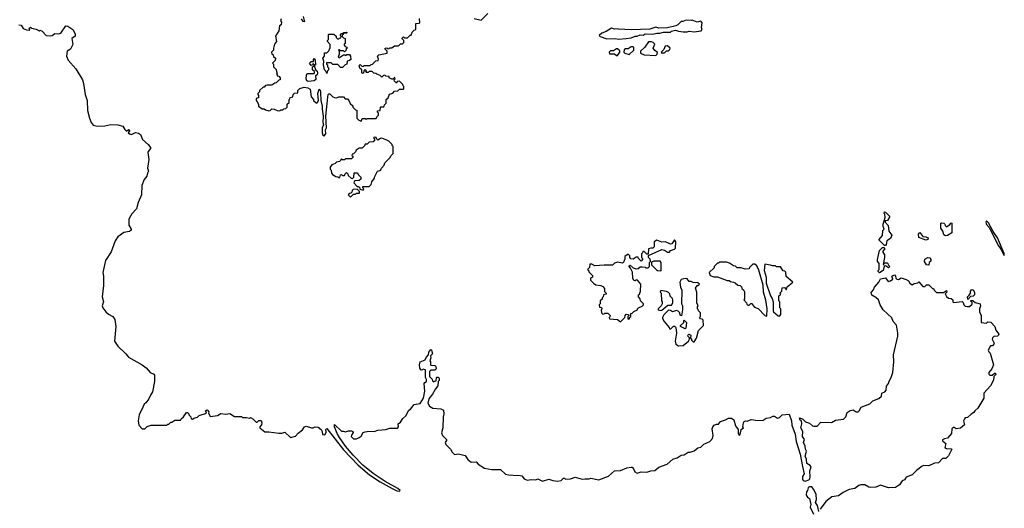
# Model space of a CAD drawing. Extents: x 2293139 to 2515392, y 824115 to 1006937.
# Tile 352 of 417: x 2466016 to 2476045, y 835735 to 840706. Entities that reach past the tile are written whole.
import ezdxf

# ---------------------------------------------------------------- set-up
doc = ezdxf.new("R2010")
doc.units = 0

msp = doc.modelspace()

# ---------------------------------------------------------------- linework, layer by layer
at = {"layer": '0CON10XD'}
for points in [[(2470645, 840718), (2470715, 840700), (2470785, 840770)], [(2466007, 840653), (2466031, 840651), (2466052, 840615), (2466085, 840602), (2466115, 840600), (2466120, 840605), (2466110, 840615), (2466125, 840630), (2466135, 840620), (2466185, 840610), (2466214, 840594), (2466225, 840598), (2466245, 840590), (2466284, 840544), (2466325, 840542), (2466345, 840546), (2466375, 840566), (2466415, 840562), (2466435, 840570), (2466485, 840643), (2466505, 840639), (2466556, 840606), (2466582, 840562), (2466582, 840538), (2466548, 840515), (2466558, 840455), (2466535, 840407), (2466501, 840385), (2466494, 840335), (2466508, 840295), (2466588, 840205), (2466654, 840095), (2466666, 840055), (2466682, 839945), (2466704, 839885), (2466708, 839782), (2466727, 839705), (2466745, 839659), (2466765, 839633), (2466805, 839622), (2466883, 839627), (2466945, 839641), (2467015, 839636), (2467068, 839622), (2467088, 839588), (2467105, 839573), (2467125, 839589), (2467132, 839585), (2467136, 839574), (2467122, 839555), (2467135, 839543), (2467155, 839537), (2467195, 839557), (2467225, 839550), (2467245, 839537), (2467268, 839488), (2467326, 839435), (2467347, 839407), (2467348, 839395), (2467324, 839366), (2467322, 839355), (2467332, 839285), (2467318, 839195), (2467328, 839165), (2467317, 839145), (2467311, 839115), (2467285, 839080), (2467260, 839020), (2467257, 838925), (2467221, 838845), (2467207, 838783), (2467158, 838732), (2467126, 838675), (2467126, 838615), (2467151, 838575), (2467151, 838565), (2467135, 838551), (2467075, 838542), (2467015, 838497), (2466987, 838455), (2466946, 838344), (2466889, 838255), (2466864, 838135), (2466871, 838095), (2466869, 838001), (2466856, 837885), (2466871, 837835), (2466857, 837795), (2466863, 837773), (2466894, 837735), (2466920, 837710), (2466964, 837685), (2466986, 837656), (2466996, 837585), (2466982, 837435), (2467016, 837385), (2467098, 837308), (2467125, 837272), (2467265, 837196), (2467304, 837165), (2467345, 837116), (2467381, 837101), (2467389, 837089), (2467389, 837025), (2467370, 836920), (2467348, 836885), (2467332, 836848), (2467302, 836808), (2467283, 836795), (2467271, 836765), (2467234, 836685), (2467221, 836625), (2467229, 836579), (2467265, 836542), (2467290, 836545), (2467314, 836566), (2467355, 836580), (2467515, 836580), (2467525, 836590), (2467535, 836590), (2467555, 836610), (2467565, 836610), (2467595, 836630), (2467655, 836630), (2467660, 836645), (2467686, 836664), (2467715, 836710), (2467725, 836710), (2467740, 836695), (2467740, 836685), (2467760, 836665), (2467762, 836645), (2467775, 836640), (2467788, 836652), (2467827, 836663), (2467845, 836678), (2467918, 836702), (2467910, 836725), (2467925, 836736), (2467942, 836715), (2467940, 836705), (2467955, 836670), (2468032, 836678), (2468065, 836698), (2468115, 836692), (2468155, 836700), (2468205, 836670), (2468275, 836670), (2468285, 836660), (2468325, 836660), (2468355, 836652), (2468367, 836657), (2468390, 836645), (2468425, 836610), (2468435, 836610), (2468453, 836627), (2468475, 836628), (2468483, 836605), (2468480, 836585), (2468462, 836565), (2468462, 836555), (2468513, 836513), (2468555, 836512), (2468655, 836498), (2468685, 836498), (2468715, 836508), (2468774, 836454), (2468825, 836470), (2468851, 836499), (2468898, 836532), (2468917, 836563), (2468935, 836572), (2468987, 836553), (2469005, 836553), (2469025, 836563), (2469055, 836560), (2469088, 836538), (2469098, 836515), (2469100, 836485), (2469125, 836482), (2469138, 836505), (2469133, 836537), (2469145, 836547), (2469315, 836328), (2469465, 836174), (2469579, 836075), (2469686, 836005), (2469811, 835935), (2469856, 835914), (2469885, 835910), (2469890, 835915), (2469867, 835935), (2469738, 836008), (2469615, 836088), (2469512, 836172), (2469411, 836275), (2469335, 836366), (2469274, 836454), (2469250, 836495), (2469222, 836565), (2469223, 836587), (2469295, 836518), (2469315, 836520), (2469335, 836512), (2469365, 836522), (2469395, 836522), (2469410, 836515), (2469412, 836505), (2469395, 836480), (2469393, 836465), (2469415, 836441), (2469445, 836441), (2469475, 836454), (2469495, 836470), (2469514, 836506), (2469535, 836513), (2469575, 836521), (2469625, 836517), (2469665, 836531), (2469745, 836536), (2469785, 836550), (2469865, 836549), (2469874, 836565), (2469872, 836595), (2469895, 836610), (2469920, 836650), (2469949, 836675), (2469978, 836732), (2469996, 836745), (2470035, 836791), (2470095, 836802), (2470130, 836855), (2470143, 836925), (2470137, 837003), (2470144, 837016), (2470158, 837025), (2470160, 837045), (2470150, 837065), (2470150, 837145), (2470125, 837150), (2470118, 837142), (2470105, 837140), (2470091, 837161), (2470087, 837195), (2470096, 837224), (2470113, 837233), (2470146, 837244), (2470155, 837270), (2470180, 837295), (2470182, 837325), (2470205, 837350), (2470210, 837345), (2470220, 837305), (2470200, 837285), (2470202, 837265), (2470192, 837235), (2470200, 837225), (2470200, 837195), (2470205, 837190), (2470245, 837188), (2470256, 837176), (2470258, 837155), (2470245, 837140), (2470205, 837140), (2470190, 837125), (2470190, 837075), (2470218, 837048), (2470222, 837032), (2470235, 837020), (2470242, 837028), (2470258, 837032), (2470260, 837065), (2470265, 837070), (2470278, 837068), (2470288, 837058), (2470290, 837035), (2470280, 837025), (2470275, 836980), (2470250, 836950), (2470222, 836895), (2470185, 836850), (2470174, 836804), (2470190, 836775), (2470225, 836752), (2470306, 836746), (2470332, 836732), (2470337, 836695), (2470330, 836665), (2470326, 836554), (2470314, 836504), (2470324, 836475), (2470362, 836435), (2470362, 836425), (2470348, 836405), (2470358, 836385), (2470405, 836338), (2470420, 836305), (2470445, 836283), (2470485, 836289), (2470552, 836272), (2470582, 836232), (2470615, 836203), (2470665, 836207), (2470685, 836183), (2470752, 836142), (2470825, 836128), (2470915, 836128), (2470965, 836083), (2470994, 836074), (2471041, 836071), (2471115, 836070), (2471130, 836065), (2471154, 836034), (2471185, 836020), (2471225, 836028), (2471274, 836026), (2471295, 836033), (2471342, 836012), (2471405, 836030), (2471445, 836018), (2471495, 836011), (2471531, 836019), (2471555, 836040), (2471565, 836040), (2471575, 836030), (2471625, 836033), (2471675, 836053), (2471745, 836030), (2471775, 836036), (2471815, 836034), (2471835, 836040), (2471915, 836023), (2472015, 836062), (2472074, 836116), (2472135, 836121), (2472200, 836145), (2472243, 836153), (2472255, 836152), (2472268, 836138), (2472282, 836105), (2472305, 836093), (2472347, 836107), (2472405, 836103), (2472444, 836116), (2472485, 836120), (2472525, 836152), (2472610, 836185), (2472670, 836235), (2472712, 836248), (2472754, 836276), (2472785, 836278), (2472824, 836306), (2472845, 836307), (2472885, 836320), (2472925, 836350)], [(2468680, 840715), (2468672, 840695), (2468682, 840682), (2468680, 840655), (2468662, 840645), (2468657, 840593), (2468623, 840537), (2468630, 840485), (2468613, 840457), (2468600, 840415), (2468600, 840395), (2468580, 840375), (2468585, 840360), (2468598, 840348), (2468602, 840332), (2468620, 840315), (2468618, 840292), (2468590, 840265), (2468600, 840255), (2468600, 840225), (2468628, 840198), (2468630, 840175), (2468640, 840165), (2468630, 840155), (2468638, 840148), (2468640, 840135), (2468655, 840130), (2468670, 840115), (2468670, 840095), (2468655, 840090), (2468628, 840062), (2468615, 840060), (2468585, 840040), (2468535, 840040), (2468520, 840035), (2468505, 840020), (2468495, 840020), (2468460, 839985), (2468458, 839972), (2468440, 839955), (2468440, 839945), (2468450, 839935), (2468448, 839912), (2468432, 839908), (2468420, 839895), (2468450, 839845), (2468450, 839825), (2468485, 839800), (2468505, 839800), (2468518, 839788), (2468555, 839780), (2468568, 839782), (2468585, 839800), (2468607, 839797), (2468638, 839782), (2468665, 839780), (2468675, 839790), (2468695, 839790), (2468705, 839800), (2468728, 839802), (2468740, 839815), (2468742, 839848), (2468760, 839865), (2468760, 839895), (2468768, 839902), (2468770, 839915), (2468798, 839922), (2468800, 839945), (2468815, 839960), (2468848, 839962), (2468850, 839985), (2468870, 840005), (2468915, 840018), (2468952, 840012), (2468975, 840000), (2468985, 839920), (2469010, 839895), (2469010, 839885), (2469035, 839860), (2469045, 839860), (2469058, 839885), (2469054, 839955), (2469065, 840000), (2469075, 839990), (2469081, 839965), (2469083, 839885), (2469097, 839827), (2469096, 839795), (2469106, 839725), (2469105, 839660), (2469109, 839635), (2469098, 839605), (2469098, 839555), (2469105, 839530), (2469115, 839520), (2469133, 839545), (2469130, 839585), (2469140, 839605), (2469134, 839725), (2469153, 839917), (2469158, 839945), (2469165, 839952), (2469175, 839950), (2469205, 839920), (2469223, 839913), (2469245, 839910), (2469265, 839920), (2469315, 839920), (2469332, 839902), (2469355, 839900), (2469370, 839885), (2469382, 839852), (2469408, 839828), (2469410, 839815), (2469435, 839790), (2469450, 839785), (2469450, 839705), (2469472, 839682), (2469488, 839678), (2469495, 839670), (2469505, 839700), (2469535, 839700), (2469545, 839690), (2469555, 839700), (2469648, 839702), (2469652, 839718), (2469670, 839735), (2469670, 839755), (2469660, 839765), (2469662, 839778), (2469688, 839782), (2469690, 839815), (2469695, 839820), (2469725, 839820), (2469730, 839825), (2469732, 839838), (2469750, 839855), (2469750, 839895), (2469768, 839912), (2469782, 839948), (2469815, 839960), (2469835, 839980), (2469868, 839982), (2469885, 840000), (2469925, 840000), (2469930, 840005), (2469930, 840025), (2469922, 840032), (2469920, 840045), (2469885, 840080), (2469862, 840078), (2469855, 840060), (2469832, 840082), (2469830, 840095), (2469840, 840105), (2469838, 840118), (2469832, 840118), (2469818, 840102), (2469805, 840100), (2469780, 840115), (2469778, 840128), (2469745, 840130), (2469735, 840140), (2469722, 840138), (2469705, 840120), (2469688, 840138), (2469652, 840152), (2469645, 840160), (2469622, 840162), (2469605, 840180), (2469575, 840180), (2469565, 840170), (2469545, 840170), (2469540, 840175), (2469550, 840185), (2469535, 840200), (2469520, 840185), (2469518, 840162), (2469505, 840160), (2469500, 840165), (2469500, 840195), (2469482, 840212), (2469478, 840228), (2469470, 840235), (2469485, 840250), (2469502, 840232), (2469515, 840230), (2469525, 840240), (2469585, 840240), (2469595, 840250), (2469608, 840252), (2469642, 840288), (2469668, 840292), (2469672, 840305), (2469662, 840335), (2469675, 840348), (2469760, 840365), (2469760, 840385), (2469740, 840405), (2469740, 840415), (2469755, 840420), (2469762, 840412), (2469775, 840410), (2469785, 840420), (2469805, 840420), (2469835, 840440), (2469875, 840440), (2469895, 840460), (2469915, 840460), (2469930, 840475), (2469930, 840495), (2469912, 840512), (2469912, 840518), (2469925, 840530), (2469935, 840520), (2469965, 840520), (2469992, 840548), (2470005, 840550), (2470012, 840578), (2470035, 840600), (2470050, 840605), (2470052, 840668), (2470085, 840670), (2470090, 840675), (2470088, 840718)], [(2468905, 840738), (2468916, 840685), (2468905, 840688), (2468885, 840713)], [(2472115, 840508), (2472195, 840513), (2472245, 840522), (2472285, 840538), (2472305, 840538), (2472335, 840552), (2472365, 840548), (2472388, 840562), (2472465, 840560), (2472505, 840570), (2472535, 840568), (2472575, 840580), (2472645, 840580), (2472655, 840590), (2472695, 840598), (2472725, 840588), (2472775, 840582), (2472813, 840583), (2472835, 840590), (2472885, 840582), (2472956, 840594), (2472968, 840605), (2472962, 840625), (2472968, 840675), (2472955, 840690), (2472915, 840680), (2472865, 840702), (2472855, 840698), (2472805, 840702), (2472772, 840688), (2472753, 840687), (2472720, 840655), (2472700, 840645), (2472615, 840622), (2472525, 840618), (2472495, 840630), (2472435, 840608), (2472245, 840601), (2472115, 840608), (2472105, 840612), (2472075, 840610), (2472045, 840618), (2471990, 840585), (2471945, 840568), (2471920, 840545), (2471930, 840535), (2471995, 840512), (2472085, 840513), (2472115, 840508)], [(2469145, 840160), (2469138, 840178), (2469121, 840195), (2469112, 840245), (2469114, 840284), (2469104, 840315), (2469120, 840335), (2469122, 840368), (2469145, 840370), (2469168, 840392), (2469172, 840408), (2469180, 840415), (2469180, 840455), (2469150, 840485), (2469150, 840495), (2469160, 840505), (2469160, 840555), (2469165, 840560), (2469217, 840557), (2469238, 840538), (2469240, 840525), (2469252, 840512), (2469265, 840510), (2469272, 840518), (2469288, 840522), (2469290, 840535), (2469280, 840545), (2469294, 840566), (2469310, 840570), (2469313, 840577), (2469345, 840580), (2469350, 840575), (2469345, 840570), (2469310, 840570), (2469310, 840555), (2469302, 840548), (2469300, 840535), (2469315, 840520), (2469330, 840515), (2469330, 840465), (2469322, 840458), (2469320, 840445), (2469332, 840432), (2469348, 840428), (2469350, 840415), (2469342, 840408), (2469338, 840392), (2469325, 840380), (2469315, 840390), (2469285, 840390), (2469275, 840400), (2469262, 840398), (2469270, 840385), (2469270, 840355), (2469260, 840325), (2469265, 840320), (2469275, 840322), (2469315, 840350), (2469328, 840348), (2469335, 840340), (2469348, 840352), (2469375, 840352), (2469386, 840336), (2469388, 840302), (2469375, 840290), (2469350, 840285), (2469348, 840252), (2469332, 840248), (2469305, 840220), (2469285, 840220), (2469255, 840250), (2469205, 840250), (2469187, 840267), (2469142, 840268), (2469140, 840255), (2469150, 840245), (2469150, 840225), (2469160, 840215), (2469160, 840195), (2469150, 840185), (2469145, 840160)], [(2472495, 840343), (2472510, 840355), (2472512, 840372), (2472484, 840394), (2472468, 840415), (2472487, 840457), (2472470, 840475), (2472452, 840482), (2472421, 840479), (2472383, 840427), (2472340, 840385), (2472340, 840365), (2472375, 840350), (2472495, 840343)], [(2472555, 840362), (2472565, 840370), (2472585, 840370), (2472605, 840390), (2472625, 840390), (2472638, 840402), (2472640, 840415), (2472615, 840440), (2472592, 840438), (2472578, 840402), (2472550, 840375), (2472555, 840362)], [(2472105, 840340), (2472130, 840375), (2472128, 840388), (2472105, 840410), (2472095, 840410), (2472065, 840390), (2472035, 840390), (2472020, 840375), (2472025, 840360), (2472075, 840360), (2472095, 840340), (2472105, 840340)], [(2472225, 840352), (2472272, 840395), (2472272, 840422), (2472265, 840430), (2472245, 840430), (2472215, 840410), (2472185, 840410), (2472172, 840398), (2472170, 840375), (2472180, 840365), (2472225, 840352)], [(2468955, 840078), (2468942, 840085), (2468933, 840105), (2468937, 840143), (2468945, 840160), (2469015, 840160), (2469020, 840165), (2469018, 840178), (2469000, 840195), (2469000, 840225), (2469020, 840240), (2469018, 840248), (2469005, 840260), (2468998, 840242), (2468985, 840240), (2468968, 840265), (2468985, 840282), (2469008, 840282), (2469008, 840302), (2469015, 840310), (2469026, 840295), (2469028, 840245), (2469020, 840240), (2469020, 840225), (2469032, 840192), (2469045, 840182), (2469051, 840165), (2469046, 840144), (2469030, 840135), (2469032, 840098), (2469015, 840083), (2468955, 840078)], [(2469515, 838970), (2469520, 838985), (2469510, 838995), (2469512, 839008), (2469575, 839010), (2469595, 839030), (2469603, 839057), (2469630, 839095), (2469630, 839105), (2469662, 839165), (2469685, 839170), (2469695, 839180), (2469700, 839195), (2469730, 839225), (2469735, 839250), (2469790, 839305), (2469795, 839320), (2469820, 839345), (2469820, 839415), (2469810, 839425), (2469810, 839435), (2469775, 839470), (2469755, 839480), (2469705, 839500), (2469692, 839498), (2469665, 839480), (2469652, 839492), (2469648, 839508), (2469625, 839510), (2469620, 839505), (2469630, 839495), (2469630, 839475), (2469618, 839462), (2469575, 839460), (2469555, 839440), (2469535, 839440), (2469528, 839422), (2469505, 839400), (2469475, 839400), (2469442, 839378), (2469438, 839362), (2469415, 839340), (2469402, 839338), (2469400, 839325), (2469408, 839318), (2469410, 839305), (2469395, 839290), (2469335, 839290), (2469325, 839280), (2469305, 839280), (2469295, 839290), (2469282, 839278), (2469278, 839262), (2469242, 839258), (2469228, 839242), (2469195, 839230), (2469180, 839205), (2469180, 839185), (2469190, 839175), (2469193, 839143), (2469202, 839132), (2469235, 839110), (2469258, 839108), (2469265, 839100), (2469278, 839102), (2469282, 839128), (2469295, 839130), (2469305, 839120), (2469325, 839120), (2469332, 839138), (2469345, 839150), (2469358, 839138), (2469362, 839122), (2469392, 839092), (2469405, 839090), (2469420, 839105), (2469422, 839148), (2469458, 839148), (2469462, 839132), (2469490, 839105), (2469490, 839085), (2469475, 839070), (2469432, 839068), (2469422, 839058), (2469420, 839045), (2469455, 839010), (2469468, 839008), (2469480, 838995), (2469482, 838982), (2469515, 838970)], [(2469385, 838900), (2469415, 838930), (2469435, 838930), (2469445, 838940), (2469478, 838942), (2469478, 838958), (2469455, 838980), (2469412, 838978), (2469402, 838968), (2469398, 838952), (2469388, 838942), (2469372, 838938), (2469360, 838925), (2469385, 838900)], [(2474835, 838410), (2474825, 838410), (2474811, 838421), (2474768, 838465), (2474805, 838510), (2474808, 838562), (2474820, 838575), (2474811, 838601), (2474810, 838625), (2474832, 838695), (2474827, 838727), (2474820, 838735), (2474825, 838750), (2474835, 838748), (2474880, 838705), (2474855, 838662), (2474832, 838658), (2474830, 838645), (2474861, 838611), (2474870, 838555), (2474898, 838515), (2474885, 838480), (2474848, 838455), (2474842, 838418), (2474835, 838410)], [(2475445, 838508), (2475428, 838518), (2475420, 838555), (2475400, 838585), (2475400, 838635), (2475405, 838640), (2475430, 838635), (2475440, 838625), (2475442, 838612), (2475455, 838600), (2475489, 838621), (2475505, 838640), (2475510, 838635), (2475512, 838538), (2475465, 838510), (2475445, 838508)], [(2476045, 838306), (2476045, 838327), (2475977, 838485), (2475932, 838552), (2475885, 838638), (2475865, 838659), (2475857, 838645), (2475865, 838623), (2475891, 838591), (2475985, 838405), (2476011, 838371), (2476045, 838306)], [(2475245, 838462), (2475175, 838490), (2475170, 838525), (2475185, 838540), (2475215, 838500), (2475245, 838498), (2475270, 838485), (2475265, 838470), (2475245, 838462)], [(2472135, 837632), (2472180, 837675), (2472183, 837697), (2472195, 837710), (2472218, 837708), (2472220, 837695), (2472210, 837685), (2472210, 837665), (2472215, 837660), (2472228, 837662), (2472232, 837678), (2472240, 837685), (2472242, 837718), (2472255, 837720), (2472273, 837737), (2472310, 837755), (2472310, 837765), (2472320, 837775), (2472355, 837790), (2472370, 837805), (2472370, 837815), (2472340, 837845), (2472337, 837867), (2472320, 837885), (2472320, 837905), (2472330, 837915), (2472340, 837945), (2472342, 838015), (2472310, 838055), (2472295, 838060), (2472285, 838050), (2472272, 838052), (2472262, 838075), (2472257, 838137), (2472238, 838178), (2472222, 838198), (2472235, 838210), (2472263, 838183), (2472295, 838172), (2472317, 838173), (2472335, 838190), (2472355, 838192), (2472387, 838187), (2472395, 838180), (2472418, 838182), (2472430, 838195), (2472430, 838235), (2472440, 838245), (2472438, 838268), (2472420, 838285), (2472422, 838308), (2472555, 838368), (2472585, 838362), (2472615, 838342), (2472635, 838340), (2472645, 838358), (2472685, 838370), (2472695, 838382), (2472700, 838445), (2472684, 838466), (2472658, 838425), (2472645, 838423), (2472595, 838447), (2472555, 838442), (2472505, 838462), (2472480, 838445), (2472480, 838395), (2472465, 838380), (2472445, 838382), (2472420, 838375), (2472418, 838322), (2472405, 838320), (2472378, 838348), (2472362, 838348), (2472360, 838335), (2472350, 838325), (2472350, 838285), (2472360, 838275), (2472360, 838265), (2472345, 838250), (2472320, 838275), (2472315, 838290), (2472295, 838290), (2472265, 838270), (2472242, 838272), (2472230, 838285), (2472230, 838305), (2472215, 838320), (2472180, 838295), (2472180, 838265), (2472172, 838258), (2472168, 838242), (2472155, 838230), (2472105, 838238), (2472075, 838230), (2472055, 838210), (2471968, 838208), (2471875, 838203), (2471845, 838220), (2471822, 838218), (2471820, 838185), (2471800, 838165), (2471808, 838158), (2471812, 838142), (2471850, 838105), (2471850, 838085), (2471830, 838075), (2471830, 838055), (2471860, 838025), (2471885, 838010), (2471935, 838000), (2471955, 837990), (2471972, 837972), (2471972, 837942), (2471990, 837925), (2471988, 837912), (2471962, 837908), (2471960, 837885), (2471950, 837875), (2471948, 837862), (2471930, 837845), (2471930, 837815), (2471920, 837805), (2471922, 837782), (2471938, 837778), (2471950, 837765), (2471940, 837755), (2471942, 837722), (2471955, 837710), (2471968, 837712), (2471975, 837720), (2472005, 837720), (2472030, 837695), (2472028, 837682), (2472020, 837675), (2472022, 837662), (2472106, 837656), (2472135, 837632)], [(2474775, 838130), (2474760, 838145), (2474760, 838155), (2474770, 838165), (2474770, 838225), (2474755, 838250), (2474753, 838265), (2474774, 838356), (2474805, 838388), (2474818, 838388), (2474828, 838375), (2474804, 838346), (2474823, 838313), (2474823, 838285), (2474810, 838215), (2474818, 838212), (2474820, 838225), (2474828, 838232), (2474852, 838232), (2474860, 838225), (2474862, 838212), (2474880, 838195), (2474865, 838180), (2474835, 838200), (2474822, 838198), (2474812, 838155), (2474775, 838130)], [(2472545, 838150), (2472550, 838155), (2472550, 838235), (2472538, 838248), (2472475, 838250), (2472452, 838238), (2472452, 838212), (2472502, 838162), (2472513, 838153), (2472545, 838150)], [(2473625, 837690), (2473629, 837765), (2473615, 837852), (2473592, 837935), (2473590, 838005), (2473546, 838156), (2473523, 838203), (2473505, 838218), (2473483, 838217), (2473450, 838185), (2473445, 838170), (2473405, 838168), (2473365, 838180), (2473325, 838180), (2473307, 838197), (2473285, 838200), (2473245, 838230), (2473215, 838240), (2473145, 838240), (2473135, 838230), (2473122, 838228), (2473090, 838195), (2473088, 838182), (2473040, 838135), (2473050, 838105), (2473085, 838090), (2473125, 838090), (2473223, 838053), (2473242, 838052), (2473255, 838042), (2473287, 838037), (2473305, 838030), (2473330, 838005), (2473355, 838000), (2473368, 837988), (2473372, 837972), (2473388, 837958), (2473397, 837937), (2473400, 837865), (2473392, 837855), (2473420, 837825), (2473422, 837812), (2473432, 837802), (2473445, 837800), (2473462, 837818), (2473478, 837818), (2473482, 837802), (2473502, 837782), (2473538, 837768), (2473607, 837697), (2473625, 837690)], [(2475275, 838210), (2475252, 838212), (2475232, 838245), (2475235, 838270), (2475265, 838288), (2475285, 838282), (2475298, 838265), (2475295, 838250), (2475280, 838235), (2475275, 838210)], [(2473755, 837690), (2473770, 837705), (2473770, 837765), (2473760, 837775), (2473760, 837835), (2473750, 837845), (2473750, 837895), (2473770, 837915), (2473760, 837925), (2473780, 837945), (2473782, 837978), (2473805, 837980), (2473822, 837962), (2473828, 837962), (2473832, 837988), (2473890, 838035), (2473822, 838092), (2473818, 838138), (2473808, 838148), (2473792, 838152), (2473765, 838190), (2473725, 838190), (2473715, 838200), (2473685, 838200), (2473665, 838210), (2473605, 838218), (2473599, 838155), (2473618, 838088), (2473621, 838025), (2473662, 837895), (2473680, 837870), (2473690, 837835), (2473690, 837745), (2473695, 837734), (2473742, 837692), (2473755, 837690)], [(2472725, 837388), (2472775, 837392), (2472828, 837435), (2472840, 837455), (2472838, 837468), (2472823, 837485), (2472825, 837500), (2472833, 837507), (2472852, 837495), (2472850, 837465), (2472858, 837458), (2472860, 837445), (2472875, 837430), (2472885, 837430), (2472910, 837465), (2472930, 837545), (2472980, 837595), (2472978, 837648), (2472968, 837658), (2472952, 837662), (2472940, 837675), (2472950, 837685), (2472950, 837725), (2472930, 837745), (2472928, 837758), (2472920, 837765), (2472920, 837785), (2472928, 837795), (2472912, 837825), (2472912, 837935), (2472900, 837975), (2472915, 838000), (2472925, 838000), (2472940, 838015), (2472925, 838030), (2472875, 838032), (2472855, 838042), (2472835, 838042), (2472815, 838068), (2472795, 838073), (2472755, 838061), (2472739, 838035), (2472746, 837985), (2472759, 837955), (2472756, 837816), (2472767, 837795), (2472768, 837755), (2472758, 837692), (2472745, 837700), (2472740, 837725), (2472722, 837742), (2472705, 837747), (2472665, 837734), (2472645, 837747), (2472625, 837750), (2472577, 837703), (2472562, 837675), (2472562, 837665), (2472580, 837635), (2472630, 837575), (2472635, 837560), (2472648, 837562), (2472675, 837588), (2472685, 837588), (2472698, 837575), (2472707, 837515), (2472692, 837435), (2472700, 837405), (2472725, 837388)], [(2472925, 836350), (2472955, 836358), (2472985, 836388), (2473044, 836416), (2473074, 836446), (2473081, 836475), (2473071, 836545), (2473077, 836565), (2473090, 836580), (2473115, 836592), (2473135, 836590), (2473155, 836618), (2473205, 836634), (2473235, 836653), (2473265, 836653), (2473289, 836635), (2473307, 836575), (2473333, 836535), (2473333, 836495), (2473345, 836478), (2473356, 836484), (2473363, 836537), (2473388, 836555), (2473382, 836562), (2473388, 836605), (2473395, 836618), (2473410, 836625), (2473425, 836623), (2473465, 836639), (2473535, 836627), (2473588, 836632), (2473618, 836652), (2473665, 836657), (2473687, 836673), (2473705, 836672), (2473735, 836652), (2473755, 836660), (2473783, 836687), (2473855, 836691), (2473877, 836625), (2473881, 836581), (2473915, 836490), (2473926, 836415), (2473965, 836285), (2473989, 836159), (2474005, 836085), (2473991, 836059), (2473989, 836035), (2473997, 836017), (2474015, 836012), (2474055, 836025), (2474065, 836035), (2474069, 836055), (2474063, 836115), (2474077, 836155), (2474069, 836169), (2474035, 836189), (2474031, 836235), (2474016, 836265), (2474030, 836315), (2474019, 836335), (2474017, 836367), (2474001, 836405), (2474009, 836435), (2473989, 836465), (2473993, 836515), (2473971, 836555), (2473981, 836595), (2473980, 836625), (2473965, 836633), (2473960, 836655), (2473990, 836645), (2474020, 836615), (2474062, 836602), (2474090, 836575), (2474105, 836570), (2474138, 836572), (2474175, 836610), (2474285, 836608), (2474325, 836632), (2474407, 836643), (2474431, 836665), (2474445, 836708), (2474475, 836730), (2474505, 836736), (2474535, 836717), (2474555, 836716), (2474567, 836725), (2474586, 836764), (2474675, 836796), (2474705, 836828), (2474768, 836852), (2474793, 836875), (2474798, 836905), (2474829, 836921), (2474842, 836938), (2474844, 836976), (2474866, 837004), (2474871, 837029), (2474894, 837066), (2474910, 837115), (2474919, 837225), (2474916, 837296), (2474961, 837485), (2474961, 837515), (2474947, 837597), (2474913, 837635), (2474901, 837671), (2474811, 837755), (2474781, 837805), (2474762, 837855), (2474738, 837878), (2474695, 837903), (2474688, 837932), (2474714, 837956), (2474724, 837986), (2474768, 838035), (2474785, 838070), (2474835, 838078), (2474863, 838043), (2474885, 838048), (2474910, 838065), (2474900, 838095), (2474925, 838110), (2474938, 838098), (2474940, 838075), (2474950, 838065), (2474966, 838064), (2474995, 838078), (2475045, 838062), (2475069, 838049), (2475084, 838024), (2475105, 838008), (2475128, 838022), (2475165, 838030), (2475175, 838040), (2475215, 837990), (2475237, 837993), (2475253, 838007), (2475277, 838007), (2475315, 837970), (2475325, 837970), (2475330, 837955), (2475355, 837932), (2475425, 837930), (2475455, 837950), (2475460, 837935), (2475442, 837918), (2475455, 837890), (2475475, 837872), (2475505, 837870), (2475520, 837855), (2475520, 837835), (2475528, 837828), (2475615, 837840), (2475627, 837827), (2475634, 837804), (2475645, 837792), (2475667, 837787), (2475691, 837789), (2475717, 837813), (2475717, 837827), (2475700, 837845), (2475705, 837850), (2475725, 837848), (2475748, 837828), (2475800, 837815), (2475802, 837795), (2475792, 837765), (2475792, 837735), (2475810, 837695), (2475810, 837625), (2475865, 837620), (2475878, 837632), (2475908, 837628), (2475950, 837585), (2475958, 837548), (2475988, 837505), (2475987, 837495), (2475975, 837487), (2475938, 837482), (2475925, 837470), (2475922, 837455), (2475942, 837415), (2475940, 837405), (2475925, 837388), (2475905, 837388), (2475880, 837345), (2475887, 837327), (2475902, 837312), (2475936, 837195), (2475917, 837153), (2475888, 837115), (2475888, 837098), (2475898, 837088), (2475922, 837088), (2475945, 837110), (2475955, 837110), (2475960, 837095), (2475938, 837075), (2475935, 837038), (2475905, 836980), (2475838, 836905), (2475835, 836854), (2475776, 836755), (2475745, 836725), (2475735, 836710), (2475706, 836694), (2475671, 836659), (2475646, 836654), (2475638, 836645), (2475631, 836625), (2475638, 836585), (2475599, 836551), (2475555, 836542), (2475535, 836558), (2475523, 836557), (2475512, 836545), (2475508, 836495), (2475465, 836450), (2475435, 836442), (2475415, 836430), (2475415, 836420), (2475448, 836395), (2475440, 836355), (2475455, 836342), (2475505, 836340), (2475510, 836335), (2475475, 836270), (2475448, 836242), (2475415, 836240), (2475375, 836198), (2475335, 836194), (2475275, 836166), (2475225, 836171), (2475207, 836165), (2475150, 836120), (2475108, 836075), (2475047, 836053), (2475027, 836025), (2475005, 836013), (2474978, 835975), (2474937, 835945), (2474865, 835944), (2474785, 835969), (2474735, 835949), (2474685, 835946), (2474665, 835950), (2474625, 835972), (2474585, 835974), (2474562, 835968), (2474522, 835935), (2474465, 835927), (2474404, 835896), (2474355, 835861), (2474289, 835851), (2474227, 835803), (2474168, 835725)], [(2472545, 837748), (2472555, 837752), (2472618, 837802), (2472655, 837800), (2472668, 837825), (2472668, 837855), (2472665, 837870), (2472642, 837892), (2472637, 837917), (2472625, 837930), (2472605, 837940), (2472545, 837950), (2472540, 837935), (2472550, 837925), (2472552, 837845), (2472560, 837835), (2472560, 837815), (2472550, 837795), (2472520, 837765), (2472520, 837755), (2472545, 837748)], [(2475675, 837860), (2475670, 837885), (2475688, 837902), (2475700, 837925), (2475700, 837945), (2475715, 837960), (2475730, 837955), (2475742, 837932), (2475740, 837905), (2475727, 837893), (2475702, 837888), (2475675, 837860)], [(2472795, 837560), (2472748, 837585), (2472748, 837595), (2472780, 837625), (2472780, 837645), (2472785, 837648), (2472808, 837625), (2472802, 837568), (2472795, 837560)], [(2474155, 835702), (2474142, 835762), (2474122, 835795), (2474131, 835825), (2474127, 835875), (2474109, 835919), (2474083, 835953), (2474056, 835954), (2474046, 835944), (2474040, 835915), (2474029, 835901), (2474028, 835868), (2474039, 835849), (2474060, 835835), (2474074, 835775), (2474069, 835745), (2474100, 835675)]]:
    msp.add_lwpolyline(points, dxfattribs=at)

doc.saveas('drawing.dxf')
